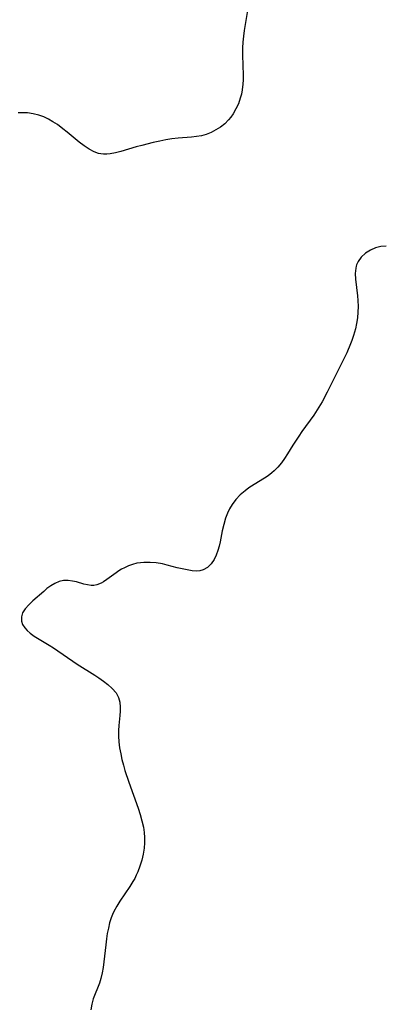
# Model space of a CAD drawing. Header units: metres. Extents: x 1073367 to 1082519, y 1569854 to 1574957.
# Tile 675 of 1056: x 1080826 to 1080928, y 1570717 to 1570992. Entities that reach past the tile are written whole.
import ezdxf

# ---------------------------------------------------------------- set-up
doc = ezdxf.new("R2010")
doc.units = ezdxf.units.M
doc.layers.add('CGG_CurvaNivelLidar_v1', color=253, linetype='Continuous', lineweight=30)

msp = doc.modelspace()

# ---------------------------------------------------------------- linework, layer by layer
at = {"layer": 'CGG_CurvaNivelLidar_v1'}
for p, q in [((1080890.1241, 1570996.5151, 77), (1080888.9644, 1570989.2341, 77)), ((1080888.7566, 1570987.6332, 77), (1080888.5928, 1570986.0312, 77)), ((1080888.9644, 1570989.2341, 77), (1080888.7566, 1570987.6332, 77)), ((1080888.5928, 1570986.0312, 77), (1080888.4869, 1570984.4283, 77)), ((1080888.4869, 1570984.4283, 77), (1080888.453, 1570982.3705, 77)), ((1080888.453, 1570982.3705, 77), (1080888.6304, 1570976.7923, 77)), ((1080888.6304, 1570976.7923, 77), (1080888.6269, 1570975.4971, 77)), ((1080888.5672, 1570974.2145, 77), (1080888.3788, 1570972.6231, 77)), ((1080888.6269, 1570975.4971, 77), (1080888.5672, 1570974.2145, 77)), ((1080888.1495, 1570971.4656, 77), (1080887.8482, 1570970.3297, 77)), ((1080888.3788, 1570972.6231, 77), (1080888.1495, 1570971.4656, 77)), ((1080887.3087, 1570968.7823, 77), (1080886.6378, 1570967.3002, 77)), ((1080887.8482, 1570970.3297, 77), (1080887.3087, 1570968.7823, 77)), ((1080827.0073, 1570966.2533, 77), (1080825.6754, 1570966.2435, 77)), ((1080828.3248, 1570966.1903, 77), (1080827.0073, 1570966.2533, 77)), ((1080829.953, 1570965.9764, 77), (1080828.3248, 1570966.1903, 77)), ((1080831.5385, 1570965.589, 77), (1080829.953, 1570965.9764, 77)), ((1080832.8823, 1570965.0926, 77), (1080831.5385, 1570965.589, 77)), ((1080885.8338, 1570965.9021, 77), (1080885.2259, 1570965.0367, 77)), ((1080886.6378, 1570967.3002, 77), (1080885.8338, 1570965.9021, 77)), ((1080834.1845, 1570964.4694, 77), (1080832.8823, 1570965.0926, 77)), ((1080835.4476, 1570963.7437, 77), (1080834.1845, 1570964.4694, 77)), ((1080836.672, 1570962.9341, 77), (1080835.4476, 1570963.7437, 77)), ((1080838.2298, 1570961.7774, 77), (1080836.672, 1570962.9341, 77)), ((1080883.4879, 1570963.1735, 77), (1080882.3125, 1570962.241, 77)), ((1080884.5543, 1570964.2255, 77), (1080883.4879, 1570963.1735, 77)), ((1080885.2259, 1570965.0367, 77), (1080884.5543, 1570964.2255, 77)), ((1080839.3868, 1570960.8489, 77), (1080838.2298, 1570961.7774, 77)), ((1080842.7763, 1570958.0218, 77), (1080839.3868, 1570960.8489, 77)), ((1080878.3029, 1570960.1941, 77), (1080876.9807, 1570959.8348, 77)), ((1080879.7094, 1570960.7398, 77), (1080878.3029, 1570960.1941, 77)), ((1080881.0481, 1570961.4273, 77), (1080879.7094, 1570960.7398, 77)), ((1080882.3125, 1570962.241, 77), (1080881.0481, 1570961.4273, 77)), ((1080844.1535, 1570956.9618, 77), (1080842.7763, 1570958.0218, 77)), ((1080863.5104, 1570957.9046, 77), (1080860.3162, 1570957.1171, 77)), ((1080865.3535, 1570958.3149, 77), (1080863.5104, 1570957.9046, 77)), ((1080867.0358, 1570958.6465, 77), (1080865.3535, 1570958.3149, 77)), ((1080868.7208, 1570958.9151, 77), (1080867.0358, 1570958.6465, 77)), ((1080870.4272, 1570959.1086, 77), (1080868.7208, 1570958.9151, 77)), ((1080874.2324, 1570959.4113, 77), (1080870.4272, 1570959.1086, 77)), ((1080875.6198, 1570959.582, 77), (1080874.2324, 1570959.4113, 77)), ((1080876.9807, 1570959.8348, 77), (1080875.6198, 1570959.582, 77)), ((1080845.5555, 1570956.0305, 77), (1080844.1535, 1570956.9618, 77)), ((1080847.0034, 1570955.2942, 77), (1080845.5555, 1570956.0305, 77)), ((1080848.2172, 1570954.8919, 77), (1080847.0034, 1570955.2942, 77)), ((1080848.8455, 1570954.7634, 77), (1080848.2172, 1570954.8919, 77)), ((1080849.6003, 1570954.6801, 77), (1080848.8455, 1570954.7634, 77)), ((1080850.5276, 1570954.6733, 77), (1080849.6003, 1570954.6801, 77)), ((1080851.4652, 1570954.7563, 77), (1080850.5276, 1570954.6733, 77)), ((1080852.9349, 1570955.0261, 77), (1080851.4652, 1570954.7563, 77)), ((1080854.4275, 1570955.414, 77), (1080852.9349, 1570955.0261, 77)), ((1080858.7431, 1570956.6885, 77), (1080854.4275, 1570955.414, 77)), ((1080860.3162, 1570957.1171, 77), (1080858.7431, 1570956.6885, 77)), ((1080924.2383, 1570927.8141, 77.5), (1080922.8627, 1570926.9448, 77.5)), ((1080925.7032, 1570928.431, 77.5), (1080924.2383, 1570927.8141, 77.5)), ((1080927.1547, 1570928.8028, 77.5), (1080925.7032, 1570928.431, 77.5)), ((1080928.6532, 1570928.9596, 77.5), (1080927.1547, 1570928.8028, 77.5)), ((1080920.7924, 1570924.607, 77.5), (1080920.3822, 1570923.673, 77.5)), ((1080921.6928, 1570925.8714, 77.5), (1080920.7924, 1570924.607, 77.5)), ((1080922.8627, 1570926.9448, 77.5), (1080921.6928, 1570925.8714, 77.5)), ((1080920.1477, 1570922.7952, 77.5), (1080920.001, 1570921.3112, 77.5)), ((1080920.2711, 1570923.3167, 77.5), (1080920.1477, 1570922.7952, 77.5)), ((1080920.3822, 1570923.673, 77.5), (1080920.2711, 1570923.3167, 77.5)), ((1080920.001, 1570921.3112, 77.5), (1080920.07, 1570919.6824, 77.5)), ((1080920.07, 1570919.6824, 77.5), (1080920.6662, 1570914.978, 77.5)), ((1080920.6662, 1570914.978, 77.5), (1080920.777, 1570913.6875, 77.5)), ((1080920.777, 1570913.6875, 77.5), (1080920.8291, 1570912.0749, 77.5)), ((1080920.7771, 1570910.4547, 77.5), (1080920.6225, 1570908.8843, 77.5)), ((1080920.8291, 1570912.0749, 77.5), (1080920.7771, 1570910.4547, 77.5)), ((1080920.6225, 1570908.8843, 77.5), (1080920.3778, 1570907.3213, 77.5)), ((1080920.0558, 1570905.7702, 77.5), (1080919.5691, 1570903.9281, 77.5)), ((1080920.3778, 1570907.3213, 77.5), (1080920.0558, 1570905.7702, 77.5)), ((1080919.101, 1570902.5345, 77.5), (1080918.7245, 1570901.5731, 77.5)), ((1080919.5691, 1570903.9281, 77.5), (1080919.101, 1570902.5345, 77.5)), ((1080918.7245, 1570901.5731, 77.5), (1080917.6213, 1570899.0959, 77.5)), ((1080916.8913, 1570897.5764, 77.5), (1080912.1916, 1570888.0577, 77.5)), ((1080917.6213, 1570899.0959, 77.5), (1080916.8913, 1570897.5764, 77.5)), ((1080912.1916, 1570888.0577, 77.5), (1080910.732, 1570885.3235, 77.5)), ((1080909.8691, 1570883.8646, 77.5), (1080908.4046, 1570881.6615, 77.5)), ((1080910.732, 1570885.3235, 77.5), (1080909.8691, 1570883.8646, 77.5)), ((1080908.4046, 1570881.6615, 77.5), (1080905.1034, 1570877.0316, 77.5)), ((1080904.2395, 1570875.766, 77.5), (1080902.5916, 1570873.2097, 77.5)), ((1080905.1034, 1570877.0316, 77.5), (1080904.2395, 1570875.766, 77.5)), ((1080902.5916, 1570873.2097, 77.5), (1080901.0982, 1570870.785, 77.5)), ((1080900.2513, 1570869.5045, 77.5), (1080899.3556, 1570868.2752, 77.5)), ((1080901.0982, 1570870.785, 77.5), (1080900.2513, 1570869.5045, 77.5)), ((1080898.3969, 1570867.115, 77.5), (1080897.3583, 1570866.0448, 77.5)), ((1080899.3556, 1570868.2752, 77.5), (1080898.3969, 1570867.115, 77.5)), ((1080894.6016, 1570863.967, 77.5), (1080891.6981, 1570862.2068, 77.5)), ((1080895.6858, 1570864.691, 77.5), (1080894.6016, 1570863.967, 77.5)), ((1080896.7171, 1570865.4786, 77.5), (1080895.6858, 1570864.691, 77.5)), ((1080897.3583, 1570866.0448, 77.5), (1080896.7171, 1570865.4786, 77.5)), ((1080890.2684, 1570861.2859, 77.5), (1080889.173, 1570860.4832, 77.5)), ((1080891.6981, 1570862.2068, 77.5), (1080890.2684, 1570861.2859, 77.5)), ((1080887.8418, 1570859.3316, 77.5), (1080886.6338, 1570858.0595, 77.5)), ((1080889.173, 1570860.4832, 77.5), (1080887.8418, 1570859.3316, 77.5)), ((1080884.8493, 1570855.4584, 77.5), (1080884.2346, 1570854.1824, 77.5)), ((1080885.5745, 1570856.6668, 77.5), (1080884.8493, 1570855.4584, 77.5)), ((1080886.6338, 1570858.0595, 77.5), (1080885.5745, 1570856.6668, 77.5)), ((1080883.7264, 1570852.8518, 77.5), (1080883.2175, 1570851.0765, 77.5)), ((1080884.2346, 1570854.1824, 77.5), (1080883.7264, 1570852.8518, 77.5)), ((1080883.2175, 1570851.0765, 77.5), (1080882.8211, 1570849.2634, 77.5)), ((1080882.8211, 1570849.2634, 77.5), (1080882.2238, 1570846.1854, 77.5)), ((1080881.9438, 1570844.9618, 77.5), (1080881.6133, 1570843.7805, 77.5)), ((1080882.2238, 1570846.1854, 77.5), (1080881.9438, 1570844.9618, 77.5)), ((1080881.1397, 1570842.4765, 77.5), (1080880.5622, 1570841.2784, 77.5)), ((1080881.6133, 1570843.7805, 77.5), (1080881.1397, 1570842.4765, 77.5)), ((1080855.4276, 1570838.9462, 77.5), (1080854.6242, 1570838.5192, 77.5)), ((1080856.5593, 1570839.4578, 77.5), (1080855.4276, 1570838.9462, 77.5)), ((1080857.7335, 1570839.8761, 77.5), (1080856.5593, 1570839.4578, 77.5)), ((1080858.9465, 1570840.1788, 77.5), (1080857.7335, 1570839.8761, 77.5)), ((1080859.9087, 1570840.3223, 77.5), (1080858.9465, 1570840.1788, 77.5)), ((1080860.8885, 1570840.3978, 77.5), (1080859.9087, 1570840.3223, 77.5)), ((1080862.6063, 1570840.403, 77.5), (1080860.8885, 1570840.3978, 77.5)), ((1080864.3391, 1570840.2642, 77.5), (1080862.6063, 1570840.403, 77.5)), ((1080866.0611, 1570839.9845, 77.5), (1080864.3391, 1570840.2642, 77.5)), ((1080867.4305, 1570839.6631, 77.5), (1080866.0611, 1570839.9845, 77.5)), ((1080870.2244, 1570838.9413, 77.5), (1080867.4305, 1570839.6631, 77.5)), ((1080873.0259, 1570838.3265, 77.5), (1080870.2244, 1570838.9413, 77.5)), ((1080878.6904, 1570838.9884, 77.5), (1080877.5093, 1570838.3134, 77.5)), ((1080879.707, 1570840.0025, 77.5), (1080878.6904, 1570838.9884, 77.5)), ((1080880.5622, 1570841.2784, 77.5), (1080879.707, 1570840.0025, 77.5)), ((1080853.1095, 1570837.5463, 77.5), (1080850.5383, 1570835.6231, 77.5)), ((1080853.8524, 1570838.0528, 77.5), (1080853.1095, 1570837.5463, 77.5)), ((1080854.6242, 1570838.5192, 77.5), (1080853.8524, 1570838.0528, 77.5)), ((1080874.4245, 1570838.1015, 77.5), (1080873.0259, 1570838.3265, 77.5)), ((1080875.5179, 1570838.0213, 77.5), (1080874.4245, 1570838.1015, 77.5)), ((1080876.5513, 1570838.0776, 77.5), (1080875.5179, 1570838.0213, 77.5)), ((1080877.5093, 1570838.3134, 77.5), (1080876.5513, 1570838.0776, 77.5)), ((1080834.8324, 1570833.8928, 77.5), (1080833.761, 1570833.0936, 77.5)), ((1080835.9416, 1570834.5648, 77.5), (1080834.8324, 1570833.8928, 77.5)), ((1080837.1397, 1570835.0758, 77.5), (1080835.9416, 1570834.5648, 77.5)), ((1080838.3754, 1570835.3611, 77.5), (1080837.1397, 1570835.0758, 77.5)), ((1080839.6639, 1570835.3963, 77.5), (1080838.3754, 1570835.3611, 77.5)), ((1080840.9518, 1570835.2241, 77.5), (1080839.6639, 1570835.3963, 77.5)), ((1080842.0178, 1570834.9704, 77.5), (1080840.9518, 1570835.2241, 77.5)), ((1080844.1023, 1570834.3715, 77.5), (1080842.0178, 1570834.9704, 77.5)), ((1080845.1197, 1570834.1292, 77.5), (1080844.1023, 1570834.3715, 77.5)), ((1080846.1275, 1570833.9993, 77.5), (1080845.1197, 1570834.1292, 77.5)), ((1080846.9199, 1570834.0128, 77.5), (1080846.1275, 1570833.9993, 77.5)), ((1080847.699, 1570834.1435, 77.5), (1080846.9199, 1570834.0128, 77.5)), ((1080848.8957, 1570834.5972, 77.5), (1080847.699, 1570834.1435, 77.5)), ((1080849.6241, 1570835.0082, 77.5), (1080848.8957, 1570834.5972, 77.5)), ((1080850.5383, 1570835.6231, 77.5), (1080849.6241, 1570835.0082, 77.5)), ((1080832.8529, 1570832.3345, 77.5), (1080829.8195, 1570829.6511, 77.5)), ((1080833.761, 1570833.0936, 77.5), (1080832.8529, 1570832.3345, 77.5)), ((1080828.6533, 1570828.5637, 77.5), (1080827.6749, 1570827.4781, 77.5)), ((1080829.8195, 1570829.6511, 77.5), (1080828.6533, 1570828.5637, 77.5)), ((1080826.9554, 1570826.3394, 77.5), (1080826.6022, 1570825.1869, 77.5)), ((1080826.6022, 1570825.1869, 77.5), (1080826.6148, 1570824.0166, 77.5)), ((1080827.6749, 1570827.4781, 77.5), (1080826.9554, 1570826.3394, 77.5)), ((1080826.6148, 1570824.0166, 77.5), (1080826.9444, 1570823.0229, 77.5)), ((1080826.9444, 1570823.0229, 77.5), (1080827.5395, 1570822.0835, 77.5)), ((1080827.5395, 1570822.0835, 77.5), (1080828.2357, 1570821.3309, 77.5)), ((1080828.2357, 1570821.3309, 77.5), (1080829.068, 1570820.6265, 77.5)), ((1080829.068, 1570820.6265, 77.5), (1080830.2217, 1570819.8181, 77.5)), ((1080830.2217, 1570819.8181, 77.5), (1080834.3472, 1570817.3026, 77.5)), ((1080834.3472, 1570817.3026, 77.5), (1080835.5963, 1570816.5004, 77.5)), ((1080835.5963, 1570816.5004, 77.5), (1080842.2322, 1570811.9994, 77.5)), ((1080842.2322, 1570811.9994, 77.5), (1080847.1969, 1570808.8483, 77.5)), ((1080847.1969, 1570808.8483, 77.5), (1080848.2717, 1570808.1461, 77.5)), ((1080848.2717, 1570808.1461, 77.5), (1080849.572, 1570807.2345, 77.5)), ((1080849.572, 1570807.2345, 77.5), (1080850.7841, 1570806.293, 77.5)), ((1080850.7841, 1570806.293, 77.5), (1080852.0473, 1570805.1507, 77.5)), ((1080852.0473, 1570805.1507, 77.5), (1080853.0892, 1570803.9337, 77.5)), ((1080853.0892, 1570803.9337, 77.5), (1080853.8259, 1570802.607, 77.5)), ((1080853.8259, 1570802.607, 77.5), (1080854.1701, 1570801.3065, 77.5)), ((1080854.1701, 1570801.3065, 77.5), (1080854.2799, 1570799.9131, 77.5)), ((1080854.1538, 1570797.569, 77.5), (1080853.8353, 1570794.813, 77.5)), ((1080854.2519, 1570798.7569, 77.5), (1080854.1538, 1570797.569, 77.5)), ((1080854.2799, 1570799.9131, 77.5), (1080854.2519, 1570798.7569, 77.5)), ((1080853.8353, 1570794.813, 77.5), (1080853.7363, 1570793.3951, 77.5)), ((1080853.7363, 1570793.3951, 77.5), (1080853.7478, 1570791.836, 77.5)), ((1080853.7478, 1570791.836, 77.5), (1080853.871, 1570790.2514, 77.5)), ((1080853.871, 1570790.2514, 77.5), (1080854.1057, 1570788.5048, 77.5)), ((1080854.1057, 1570788.5048, 77.5), (1080854.3926, 1570786.899, 77.5)), ((1080854.3926, 1570786.899, 77.5), (1080854.7413, 1570785.2873, 77.5)), ((1080854.7413, 1570785.2873, 77.5), (1080855.1499, 1570783.6757, 77.5)), ((1080855.1499, 1570783.6757, 77.5), (1080855.5716, 1570782.2168, 77.5)), ((1080855.5716, 1570782.2168, 77.5), (1080856.6446, 1570778.9627, 77.5)), ((1080856.6446, 1570778.9627, 77.5), (1080859.2651, 1570771.669, 77.5)), ((1080859.2651, 1570771.669, 77.5), (1080859.8446, 1570769.8956, 77.5)), ((1080859.8446, 1570769.8956, 77.5), (1080860.3527, 1570768.1183, 77.5)), ((1080860.3527, 1570768.1183, 77.5), (1080860.7552, 1570766.334, 77.5)), ((1080860.7552, 1570766.334, 77.5), (1080860.9764, 1570764.8874, 77.5)), ((1080860.9764, 1570764.8874, 77.5), (1080861.0879, 1570763.4372, 77.5)), ((1080861.0759, 1570761.939, 77.5), (1080860.9456, 1570760.445, 77.5)), ((1080861.0879, 1570763.4372, 77.5), (1080861.0759, 1570761.939, 77.5)), ((1080860.9456, 1570760.445, 77.5), (1080860.6694, 1570758.7515, 77.5)), ((1080860.2744, 1570757.076, 77.5), (1080859.7715, 1570755.426, 77.5)), ((1080860.6694, 1570758.7515, 77.5), (1080860.2744, 1570757.076, 77.5)), ((1080859.1834, 1570753.8626, 77.5), (1080858.7593, 1570752.9035, 77.5)), ((1080859.7715, 1570755.426, 77.5), (1080859.1834, 1570753.8626, 77.5)), ((1080857.8208, 1570751.1143, 77.5), (1080856.9707, 1570749.7318, 77.5)), ((1080858.3093, 1570751.9996, 77.5), (1080857.8208, 1570751.1143, 77.5)), ((1080858.7593, 1570752.9035, 77.5), (1080858.3093, 1570751.9996, 77.5)), ((1080856.9707, 1570749.7318, 77.5), (1080854.1864, 1570745.6526, 77.5)), ((1080854.1864, 1570745.6526, 77.5), (1080853.2866, 1570744.237, 77.5)), ((1080852.4894, 1570742.7757, 77.5), (1080852.0876, 1570741.8873, 77.5)), ((1080853.2866, 1570744.237, 77.5), (1080852.4894, 1570742.7757, 77.5)), ((1080851.7364, 1570740.9767, 77.5), (1080851.2915, 1570739.5518, 77.5)), ((1080852.0876, 1570741.8873, 77.5), (1080851.7364, 1570740.9767, 77.5)), ((1080850.9358, 1570738.0922, 77.5), (1080850.6484, 1570736.6074, 77.5)), ((1080851.2915, 1570739.5518, 77.5), (1080850.9358, 1570738.0922, 77.5)), ((1080850.4116, 1570735.1059, 77.5), (1080850.1942, 1570733.434, 77.5)), ((1080850.6484, 1570736.6074, 77.5), (1080850.4116, 1570735.1059, 77.5)), ((1080850.1942, 1570733.434, 77.5), (1080849.6794, 1570728.6372, 77.5)), ((1080849.6794, 1570728.6372, 77.5), (1080849.4685, 1570727.0763, 77.5)), ((1080849.4685, 1570727.0763, 77.5), (1080849.2053, 1570725.5469, 77.5)), ((1080848.8425, 1570723.9841, 77.5), (1080848.4283, 1570722.6793, 77.5)), ((1080849.2053, 1570725.5469, 77.5), (1080848.8425, 1570723.9841, 77.5)), ((1080848.4283, 1570722.6793, 77.5), (1080846.734, 1570718.3484, 77.5)), ((1080846.734, 1570718.3484, 77.5), (1080846.2751, 1570716.8461, 77.5)), ((1080846.2751, 1570716.8461, 77.5), (1080845.9978, 1570715.2145, 77.5))]:
    msp.add_line(p, q, dxfattribs=at)

doc.saveas('drawing.dxf')
